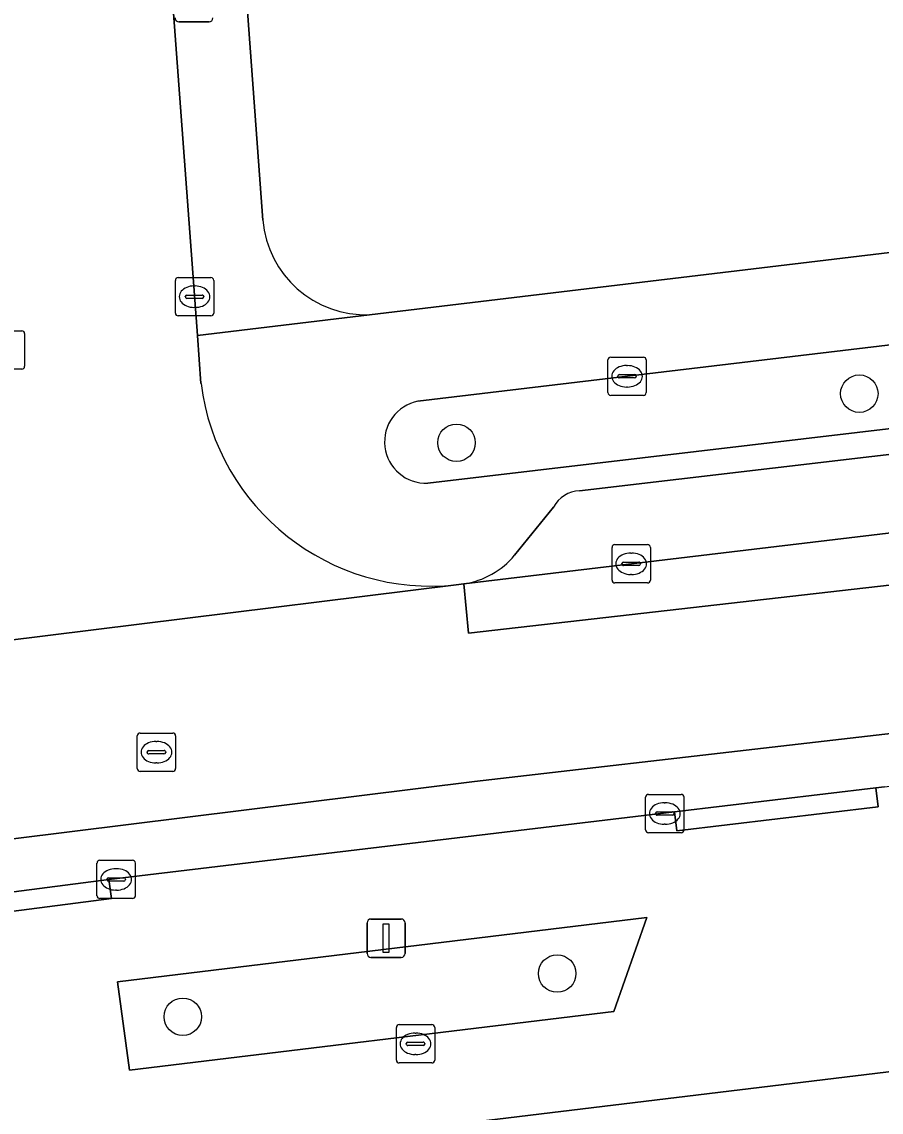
# Model space of a CAD drawing. Extents: x 163426 to 164192, y 380329 to 381641.
# Drawn here: x 163802.83 to 163825.27, y 380914.3 to 380942.75 of the extents above; entities that cross this region are included whole.
import ezdxf

# ---------------------------------------------------------------- set-up
doc = ezdxf.new("R2010")
doc.units = 0
for name, color, linetype in [('IMGEO_Boom', 7, 'Continuous'), ('IMGEO_Erf', 7, 'Continuous'), ('IMGEO_Fietspad_gesloten', 7, 'Continuous'), ('IMGEO_Groenvoorziening', 7, 'Continuous'), ('IMGEO_Kolk', 7, 'Continuous'), ('IMGEO_Lichtmast', 7, 'Continuous'), ('IMGEO_Parkeervlak_open', 7, 'Continuous'), ('IMGEO_Rijbaan_lokaal_gesloten', 7, 'Continuous'), ('IMGEO_Rijbaan_lokaal_open', 7, 'Continuous'), ('IMGEO_Rioolput', 7, 'Continuous'), ('IMGEO_Voetpad_open', 7, 'Continuous')]:
    doc.layers.add(name, color=color, linetype=linetype)

msp = doc.modelspace()

# ---------------------------------------------------------------- linework, layer by layer
at = {"layer": 'IMGEO_Boom'}
for centre in [(163824.695, 380933.044), (163814.18, 380931.763), (163816.808, 380917.913), (163807.034, 380916.786)]:
    msp.add_circle(centre, 0.489, dxfattribs=at)
at = {"layer": 'IMGEO_Erf'}
for points in [[(163876.92, 381000), (163877.694, 381003.139), (163878.337, 381006.181), (163878.606, 381007.454), (163876.484, 381007.934), (163866.201, 381009.23), (163857.633, 381009.637), (163842.019, 381008.688), (163839.157, 381008.481), (163804.103, 381005.949), (163804.54, 381000), (163809.124, 380937.572)], [(163811.912, 380935.103), (163835.951, 380937.977), (163840.982, 380938.579), (163845.989, 380939.135), (163856.859, 380940.343), (163861.874, 380940.9)], [(163865.283, 380920.164), (163783.893, 380910.325)]]:
    msp.add_lwpolyline(points, dxfattribs=at)
msp.add_arc((163811.806, 380937.791), 2.69, 184.6773, 272.2678, dxfattribs=at)
at = {"layer": 'IMGEO_Fietspad_gesloten'}
for points in [[(163859.174, 380925.622), (163863.403, 380925.015), (163868.546, 380923.98), (163868.839, 380925.415), (163864.416, 380926.273), (163861.674, 380926.755), (163860.332, 380926.988), (163857.627, 380927.192), (163854.666, 380927.243), (163850.072, 380927.013), (163838.639, 380925.686), (163814.648, 380922.928), (163796.579, 380920.681), (163765.443, 380917.107), (163748.701, 380915.881), (163736.043, 380915.269), (163715.728, 380914.962), (163682.084, 380914.454)], [(163772.026, 380916.403), (163797.578, 380919.466), (163799.863, 380919.687), (163805.105, 380920.364), (163819.871, 380922.136), (163825.125, 380922.76), (163825.349, 380922.787), (163840.373, 380924.583), (163840.563, 380924.612), (163845.799, 380925.234), (163850.155, 380925.737)]]:
    msp.add_lwpolyline(points, dxfattribs=at)
at = {"layer": 'IMGEO_Groenvoorziening'}
for points in [[(163862.913, 380938.625), (163841.051, 380936.167), (163813.173, 380932.845)], [(163813.427, 380930.71), (163845.503, 380934.489), (163846.553, 380934.028), (163847.931, 380933.014), (163848.376, 380932.848)]]:
    msp.add_lwpolyline(points, dxfattribs=at)
msp.add_lwpolyline([(163805.643, 380915.39), (163818.291, 380916.92), (163819.149, 380919.372), (163805.327, 380917.697)], close=True, dxfattribs=at)
msp.add_arc((163813.38, 380931.787), 1.078, 101.0439, 272.5253, dxfattribs=at)
at = {"layer": 'IMGEO_Kolk'}
for p, q in [((163806.916, 380936.074), (163807.768, 380936.074)), ((163806.841, 380935.148), (163806.841, 380936)), ((163807.329, 380935.854), (163807.354, 380935.854)), ((163807.842, 380936), (163807.842, 380935.148)), ((163807.1, 380935.568), (163807.1, 380935.58)), ((163807.538, 380935.531), (163807.14, 380935.531)), ((163807.143, 380935.617), (163807.541, 380935.617)), ((163807.584, 380935.58), (163807.584, 380935.568)), ((163807.352, 380935.294), (163807.327, 380935.294)), ((163807.768, 380935.074), (163806.916, 380935.074)), ((163801.979, 380934.684), (163802.831, 380934.684)), ((163802.905, 380934.61), (163802.905, 380933.758)), ((163818.131, 380933.071), (163818.131, 380933.923)), ((163818.206, 380933.997), (163819.058, 380933.997)), ((163818.619, 380933.777), (163818.644, 380933.777)), ((163819.132, 380933.923), (163819.132, 380933.071)), ((163802.831, 380933.684), (163801.979, 380933.684)), ((163818.39, 380933.491), (163818.39, 380933.503)), ((163818.828, 380933.454), (163818.43, 380933.454)), ((163818.433, 380933.54), (163818.831, 380933.54)), ((163818.874, 380933.503), (163818.874, 380933.491)), ((163818.642, 380933.217), (163818.617, 380933.217)), ((163819.058, 380932.997), (163818.206, 380932.997)), ((163818.239, 380928.18), (163818.239, 380929.032)), ((163818.314, 380929.106), (163819.166, 380929.106)), ((163819.24, 380929.032), (163819.24, 380928.18)), ((163818.498, 380928.6), (163818.498, 380928.612)), ((163818.541, 380928.649), (163818.939, 380928.649)), ((163818.727, 380928.886), (163818.752, 380928.886)), ((163818.982, 380928.612), (163818.982, 380928.6)), ((163818.936, 380928.563), (163818.538, 380928.563)), ((163818.75, 380928.326), (163818.725, 380928.326)), ((163819.166, 380928.106), (163818.314, 380928.106)), ((163819.117, 380921.662), (163819.117, 380922.514)), ((163819.192, 380922.588), (163820.044, 380922.588)), ((163819.605, 380922.368), (163819.63, 380922.368)), ((163820.118, 380922.514), (163820.118, 380921.662)), ((163819.376, 380922.082), (163819.376, 380922.094)), ((163819.419, 380922.131), (163819.817, 380922.131)), ((163819.86, 380922.094), (163819.86, 380922.082)), ((163819.814, 380922.045), (163819.416, 380922.045)), ((163819.628, 380921.808), (163819.603, 380921.808)), ((163820.044, 380921.588), (163819.192, 380921.588)), ((163804.794, 380919.944), (163804.794, 380920.796)), ((163804.869, 380920.87), (163805.721, 380920.87)), ((163805.282, 380920.65), (163805.307, 380920.65)), ((163805.795, 380920.796), (163805.795, 380919.944)), ((163805.053, 380920.364), (163805.053, 380920.376)), ((163805.096, 380920.413), (163805.494, 380920.413)), ((163805.537, 380920.376), (163805.537, 380920.364)), ((163805.491, 380920.327), (163805.093, 380920.327)), ((163805.305, 380920.09), (163805.28, 380920.09)), ((163805.721, 380919.87), (163804.869, 380919.87)), ((163812.609, 380915.654), (163812.609, 380916.506)), ((163812.684, 380916.58), (163813.536, 380916.58)), ((163813.61, 380916.506), (163813.61, 380915.654)), ((163812.911, 380916.123), (163813.309, 380916.123)), ((163813.097, 380916.36), (163813.122, 380916.36)), ((163812.868, 380916.074), (163812.868, 380916.086)), ((163813.306, 380916.037), (163812.908, 380916.037)), ((163813.352, 380916.086), (163813.352, 380916.074)), ((163813.536, 380915.58), (163812.684, 380915.58)), ((163813.12, 380915.8), (163813.095, 380915.8))]:
    msp.add_line(p, q, dxfattribs=at)
for points in [[(163806.916, 380936.074), (163807.768, 380936.074)], [(163806.841, 380935.148), (163806.841, 380936)], [(163807.842, 380936), (163807.842, 380935.148)], [(163807.768, 380935.074), (163806.916, 380935.074)], [(163801.979, 380934.684), (163802.831, 380934.684)], [(163802.905, 380934.61), (163802.905, 380933.758)], [(163818.131, 380933.071), (163818.131, 380933.923)], [(163818.206, 380933.997), (163819.058, 380933.997)], [(163819.132, 380933.923), (163819.132, 380933.071)], [(163802.831, 380933.684), (163801.979, 380933.684)], [(163819.058, 380932.997), (163818.206, 380932.997)], [(163818.239, 380928.18), (163818.239, 380929.032)], [(163818.314, 380929.106), (163819.166, 380929.106)], [(163819.24, 380929.032), (163819.24, 380928.18)], [(163819.166, 380928.106), (163818.314, 380928.106)], [(163819.117, 380921.662), (163819.117, 380922.514)], [(163819.192, 380922.588), (163820.044, 380922.588)], [(163820.118, 380922.514), (163820.118, 380921.662)], [(163820.044, 380921.588), (163819.192, 380921.588)], [(163804.794, 380919.944), (163804.794, 380920.796)], [(163804.869, 380920.87), (163805.721, 380920.87)], [(163805.795, 380920.796), (163805.795, 380919.944)], [(163805.721, 380919.87), (163804.869, 380919.87)], [(163812.609, 380915.654), (163812.609, 380916.506)], [(163812.684, 380916.58), (163813.536, 380916.58)], [(163813.61, 380916.506), (163813.61, 380915.654)], [(163813.536, 380915.58), (163812.684, 380915.58)]]:
    msp.add_lwpolyline(points, dxfattribs=at)
for centre, radius, start, end in [((163806.918, 380935.998), 0.0765, 91.552, 178.448), ((163806.918, 380935.998), 0.0765, 91.552, 178.448), ((163807.766, 380935.998), 0.0765, 1.552, 88.448), ((163807.766, 380935.998), 0.0765, 1.552, 88.448), ((163807.14, 380935.577), 0.0403, 85.8775, 175.7526), ((163807.137, 380935.567), 0.0366, 178.938, 274.7102), ((163807.541, 380935.574), 0.043, 264.8664, 352.4533), ((163807.545, 380935.579), 0.0386, 1.7309, 96.639), ((163806.918, 380935.15), 0.0765, 181.552, 268.448), ((163806.918, 380935.15), 0.0765, 181.552, 268.448), ((163807.766, 380935.15), 0.0765, 271.552, 358.448), ((163807.766, 380935.15), 0.0765, 271.552, 358.448), ((163802.829, 380934.608), 0.0765, 1.552, 88.448), ((163802.829, 380934.608), 0.0765, 1.552, 88.448), ((163802.829, 380933.76), 0.0765, 271.552, 358.448), ((163802.829, 380933.76), 0.0765, 271.552, 358.448), ((163818.208, 380933.921), 0.0765, 91.552, 178.448), ((163818.208, 380933.921), 0.0765, 91.552, 178.448), ((163819.056, 380933.921), 0.0765, 1.552, 88.448), ((163819.056, 380933.921), 0.0765, 1.552, 88.448), ((163818.43, 380933.5), 0.0403, 85.8775, 175.7526), ((163818.427, 380933.49), 0.0366, 178.938, 274.7102), ((163818.831, 380933.497), 0.043, 264.8664, 352.4533), ((163818.835, 380933.502), 0.0386, 1.7309, 96.639), ((163818.208, 380933.073), 0.0765, 181.552, 268.448), ((163818.208, 380933.073), 0.0765, 181.552, 268.448), ((163819.056, 380933.073), 0.0765, 271.552, 358.448), ((163819.056, 380933.073), 0.0765, 271.552, 358.448), ((163818.316, 380929.03), 0.0765, 91.552, 178.448), ((163818.316, 380929.03), 0.0765, 91.552, 178.448), ((163819.164, 380929.03), 0.0765, 1.552, 88.448), ((163819.164, 380929.03), 0.0765, 1.552, 88.448), ((163818.538, 380928.609), 0.0403, 85.8775, 175.7526), ((163818.943, 380928.611), 0.0386, 1.7309, 96.639), ((163818.535, 380928.599), 0.0366, 178.938, 274.7102), ((163818.939, 380928.606), 0.043, 264.8664, 352.4533), ((163818.316, 380928.182), 0.0765, 181.552, 268.448), ((163818.316, 380928.182), 0.0765, 181.552, 268.448), ((163819.164, 380928.182), 0.0765, 271.552, 358.448), ((163819.164, 380928.182), 0.0765, 271.552, 358.448), ((163819.194, 380922.512), 0.0765, 91.552, 178.448), ((163819.194, 380922.512), 0.0765, 91.552, 178.448), ((163820.042, 380922.512), 0.0765, 1.552, 88.448), ((163820.042, 380922.512), 0.0765, 1.552, 88.448), ((163819.416, 380922.091), 0.0403, 85.8775, 175.7526), ((163819.413, 380922.081), 0.0366, 178.938, 274.7102), ((163819.817, 380922.088), 0.043, 264.8664, 352.4533), ((163819.821, 380922.093), 0.0386, 1.7309, 96.639), ((163819.194, 380921.664), 0.0765, 181.552, 268.448), ((163819.194, 380921.664), 0.0765, 181.552, 268.448), ((163820.042, 380921.664), 0.0765, 271.552, 358.448), ((163820.042, 380921.664), 0.0765, 271.552, 358.448), ((163804.871, 380920.794), 0.0765, 91.552, 178.448), ((163804.871, 380920.794), 0.0765, 91.552, 178.448), ((163805.719, 380920.794), 0.0765, 1.552, 88.448), ((163805.719, 380920.794), 0.0765, 1.552, 88.448), ((163805.093, 380920.373), 0.0403, 85.8775, 175.7526), ((163805.09, 380920.363), 0.0366, 178.938, 274.7102), ((163805.494, 380920.37), 0.043, 264.8664, 352.4533), ((163805.498, 380920.375), 0.0386, 1.7309, 96.639), ((163804.871, 380919.946), 0.0765, 181.552, 268.448), ((163804.871, 380919.946), 0.0765, 181.552, 268.448), ((163805.719, 380919.946), 0.0765, 271.552, 358.448), ((163805.719, 380919.946), 0.0765, 271.552, 358.448), ((163812.686, 380916.504), 0.0765, 91.552, 178.448), ((163812.686, 380916.504), 0.0765, 91.552, 178.448), ((163813.534, 380916.504), 0.0765, 1.552, 88.448), ((163813.534, 380916.504), 0.0765, 1.552, 88.448), ((163812.908, 380916.083), 0.0403, 85.8775, 175.7526), ((163813.313, 380916.085), 0.0386, 1.7309, 96.639), ((163812.905, 380916.073), 0.0366, 178.938, 274.7102), ((163813.309, 380916.08), 0.043, 264.8664, 352.4533), ((163812.686, 380915.656), 0.0765, 181.552, 268.448), ((163812.686, 380915.656), 0.0765, 181.552, 268.448), ((163813.534, 380915.656), 0.0765, 271.552, 358.448), ((163813.534, 380915.656), 0.0765, 271.552, 358.448)]:
    msp.add_arc(centre, radius, start, end, dxfattribs=at)
for centre, major_axis, ratio, start_param, end_param in [((163807.328, 380935.574), (-0.387, 0.002), 0.722429, 4.712389, 7.853982), ((163807.353, 380935.574), (-0.39, 0.002), 0.717154, 1.570796, 4.712389), ((163818.618, 380933.497), (-0.387, 0.002), 0.722429, 4.712389, 7.853982), ((163818.643, 380933.497), (-0.39, 0.002), 0.717154, 1.570796, 4.712389), ((163818.726, 380928.606), (-0.387, 0.002), 0.722429, 4.712389, 7.853982), ((163818.751, 380928.606), (-0.39, 0.002), 0.717154, 1.570796, 4.712389), ((163819.604, 380922.088), (-0.387, 0.002), 0.722429, 4.712389, 7.853982), ((163819.629, 380922.088), (-0.39, 0.002), 0.717154, 1.570796, 4.712389), ((163805.281, 380920.37), (-0.387, 0.002), 0.722429, 4.712389, 7.853982), ((163805.306, 380920.37), (-0.39, 0.002), 0.717154, 1.570796, 4.712389), ((163813.096, 380916.08), (-0.387, 0.002), 0.722429, 4.712389, 7.853982), ((163813.121, 380916.08), (-0.39, 0.002), 0.717154, 1.570796, 4.712389)]:
    msp.add_ellipse(centre, major_axis=major_axis, ratio=ratio, start_param=start_param, end_param=end_param, dxfattribs=at)
at = {"layer": 'IMGEO_Lichtmast'}
for p, q in [((163807.721, 380942.746), (163806.931, 380942.746)), ((163806.931, 380942.746), (163807.721, 380942.746)), ((163811.847, 380918.436), (163811.847, 380919.236)), ((163811.847, 380919.236), (163811.847, 380918.436)), ((163811.947, 380919.336), (163812.737, 380919.336)), ((163812.737, 380919.336), (163811.947, 380919.336)), ((163812.837, 380919.236), (163812.837, 380918.436)), ((163812.837, 380918.436), (163812.837, 380919.236)), ((163812.737, 380918.336), (163811.947, 380918.336)), ((163811.947, 380918.336), (163812.737, 380918.336))]:
    msp.add_line(p, q, dxfattribs=at)
msp.add_lwpolyline([(163812.267, 380919.211), (163812.417, 380919.211), (163812.417, 380918.461), (163812.267, 380918.461), (163812.267, 380919.211)], dxfattribs=at)
for centre, start, end in [((163806.931, 380942.846), 180, 270), ((163806.931, 380942.846), 180, 270), ((163807.721, 380942.846), 270, 0), ((163807.721, 380942.846), 270, 0), ((163811.947, 380919.236), 90, 180), ((163811.947, 380919.236), 90, 180), ((163812.737, 380919.236), 0, 90), ((163812.737, 380919.236), 360, 90), ((163811.947, 380918.436), 180, 270), ((163811.947, 380918.436), 180, 270), ((163812.737, 380918.436), 270, 0), ((163812.737, 380918.436), 270, 0)]:
    msp.add_arc(centre, 0.1, start, end, dxfattribs=at)
at = {"layer": 'IMGEO_Parkeervlak_open'}
for points in [[(163845.328, 380933.79), (163817.389, 380930.511)], [(163814.368, 380928.082), (163848.48, 380932.154)], [(163816.713, 380930.085), (163815.696, 380928.829)]]:
    msp.add_lwpolyline(points, dxfattribs=at)
for centre, radius, start, end in [((163817.428, 380929.7), 0.812, 92.7267, 151.7098), ((163814.061, 380930.182), 2.122, 278.3186, 320.3969)]:
    msp.add_arc(centre, radius, start, end, dxfattribs=at)
at = {"layer": 'IMGEO_Rijbaan_lokaal_gesloten'}
for points in [[(163848.862, 380932.2), (163848.48, 380932.154), (163814.368, 380928.082), (163814.492, 380926.796), (163839.131, 380929.6), (163848.994, 380930.613), (163854.347, 380930.76), (163857.129, 380930.76), (163860.206, 380930.549), (163862.442, 380930.507), (163863.493, 380930.507), (163865.137, 380930.676), (163866.992, 380931.224), (163869.394, 380932.657), (163870.508, 380933.6), (163871.353, 380937.742)], [(163848.994, 380930.613), (163839.131, 380929.6), (163814.492, 380926.796), (163814.368, 380928.082), (163814.168, 380928.058), (163797.614, 380926.005)], [(163796.579, 380920.681), (163814.648, 380922.928), (163838.639, 380925.686), (163850.072, 380927.013)]]:
    msp.add_lwpolyline(points, dxfattribs=at)
at = {"layer": 'IMGEO_Rijbaan_lokaal_open'}
for points in [[(163807.509, 380933.308), (163807.416, 380934.56), (163806.286, 380949.759)], [(163797.614, 380926.005), (163814.168, 380928.058)]]:
    msp.add_lwpolyline(points, dxfattribs=at)
msp.add_arc((163813.511, 380934.072), 6.05, 187.2559, 276.2391, dxfattribs=at)
at = {"layer": 'IMGEO_Rioolput'}
for p, q in [((163805.846, 380923.262), (163805.846, 380924.114)), ((163805.921, 380924.188), (163806.773, 380924.188)), ((163806.847, 380924.114), (163806.847, 380923.262)), ((163806.334, 380923.968), (163806.359, 380923.968)), ((163806.105, 380923.682), (163806.105, 380923.694)), ((163806.543, 380923.645), (163806.145, 380923.645)), ((163806.148, 380923.731), (163806.546, 380923.731)), ((163806.589, 380923.694), (163806.589, 380923.682)), ((163806.357, 380923.408), (163806.332, 380923.408)), ((163806.773, 380923.188), (163805.921, 380923.188))]:
    msp.add_line(p, q, dxfattribs=at)
for points in [[(163805.846, 380923.262), (163805.846, 380924.114)], [(163805.921, 380924.188), (163806.773, 380924.188)], [(163806.847, 380924.114), (163806.847, 380923.262)], [(163806.773, 380923.188), (163805.921, 380923.188)]]:
    msp.add_lwpolyline(points, dxfattribs=at)
for centre, radius, start, end in [((163805.923, 380924.112), 0.0765, 91.552, 178.448), ((163805.923, 380924.112), 0.0765, 91.552, 178.448), ((163806.771, 380924.112), 0.0765, 1.552, 88.448), ((163806.771, 380924.112), 0.0765, 1.552, 88.448), ((163806.145, 380923.691), 0.0403, 85.8775, 175.7526), ((163806.142, 380923.681), 0.0366, 178.938, 274.7102), ((163806.546, 380923.688), 0.043, 264.8664, 352.4533), ((163806.55, 380923.693), 0.0386, 1.7309, 96.639), ((163805.923, 380923.264), 0.0765, 181.552, 268.448), ((163805.923, 380923.264), 0.0765, 181.552, 268.448), ((163806.771, 380923.264), 0.0765, 271.552, 358.448), ((163806.771, 380923.264), 0.0765, 271.552, 358.448)]:
    msp.add_arc(centre, radius, start, end, dxfattribs=at)
for centre, major_axis, ratio, start_param, end_param in [((163806.333, 380923.688), (-0.387, 0.002), 0.722429, 4.712389, 7.853982), ((163806.358, 380923.688), (-0.39, 0.002), 0.717154, 1.570796, 4.712389)]:
    msp.add_ellipse(centre, major_axis=major_axis, ratio=ratio, start_param=start_param, end_param=end_param, dxfattribs=at)
at = {"layer": 'IMGEO_Voetpad_open'}
for points in [[(163809.124, 380937.572), (163804.54, 381000)], [(163803.056, 380993.188), (163803.093, 380992.689), (163803.372, 380988.939), (163803.807, 380983.091), (163804.084, 380979.363), (163804.553, 380973.056), (163804.833, 380969.29), (163805.281, 380963.269), (163805.56, 380959.516), (163806.004, 380953.542), (163806.286, 380949.759), (163807.416, 380934.56), (163811.912, 380935.103)], [(163872.13, 380941.399), (163861.874, 380940.9), (163856.859, 380940.343), (163845.989, 380939.135), (163840.982, 380938.579), (163835.951, 380937.977), (163811.912, 380935.103), (163807.416, 380934.56), (163807.509, 380933.308)], [(163813.173, 380932.845), (163841.051, 380936.167), (163862.913, 380938.625)], [(163848.376, 380932.848), (163847.931, 380933.014), (163846.553, 380934.028), (163845.503, 380934.489), (163813.427, 380930.71)], [(163817.389, 380930.511), (163845.328, 380933.79)], [(163815.696, 380928.829), (163816.713, 380930.085)], [(163814.168, 380928.058), (163814.368, 380928.082)], [(163825.349, 380922.787), (163825.125, 380922.76), (163825.183, 380922.264), (163819.929, 380921.64), (163819.871, 380922.136), (163805.105, 380920.364), (163805.169, 380919.869), (163799.927, 380919.192), (163799.863, 380919.687), (163797.578, 380919.466)], [(163783.893, 380910.325), (163865.283, 380920.164)]]:
    msp.add_lwpolyline(points, dxfattribs=at)
for points in [[(163825.125, 380922.76), (163819.871, 380922.136), (163819.929, 380921.64), (163825.183, 380922.264)], [(163805.105, 380920.364), (163799.863, 380919.687), (163799.927, 380919.192), (163805.169, 380919.869)], [(163805.327, 380917.697), (163819.149, 380919.372), (163818.291, 380916.92), (163805.643, 380915.39)]]:
    msp.add_lwpolyline(points, close=True, dxfattribs=at)
for centre, radius, start, end in [((163811.806, 380937.791), 2.69, 184.6773, 272.2678), ((163813.511, 380934.072), 6.05, 187.2559, 276.2391), ((163813.38, 380931.787), 1.078, 101.0439, 272.5253), ((163817.428, 380929.7), 0.812, 92.7267, 151.7098), ((163814.061, 380930.182), 2.122, 278.3186, 320.3969)]:
    msp.add_arc(centre, radius, start, end, dxfattribs=at)

doc.saveas('drawing.dxf')
